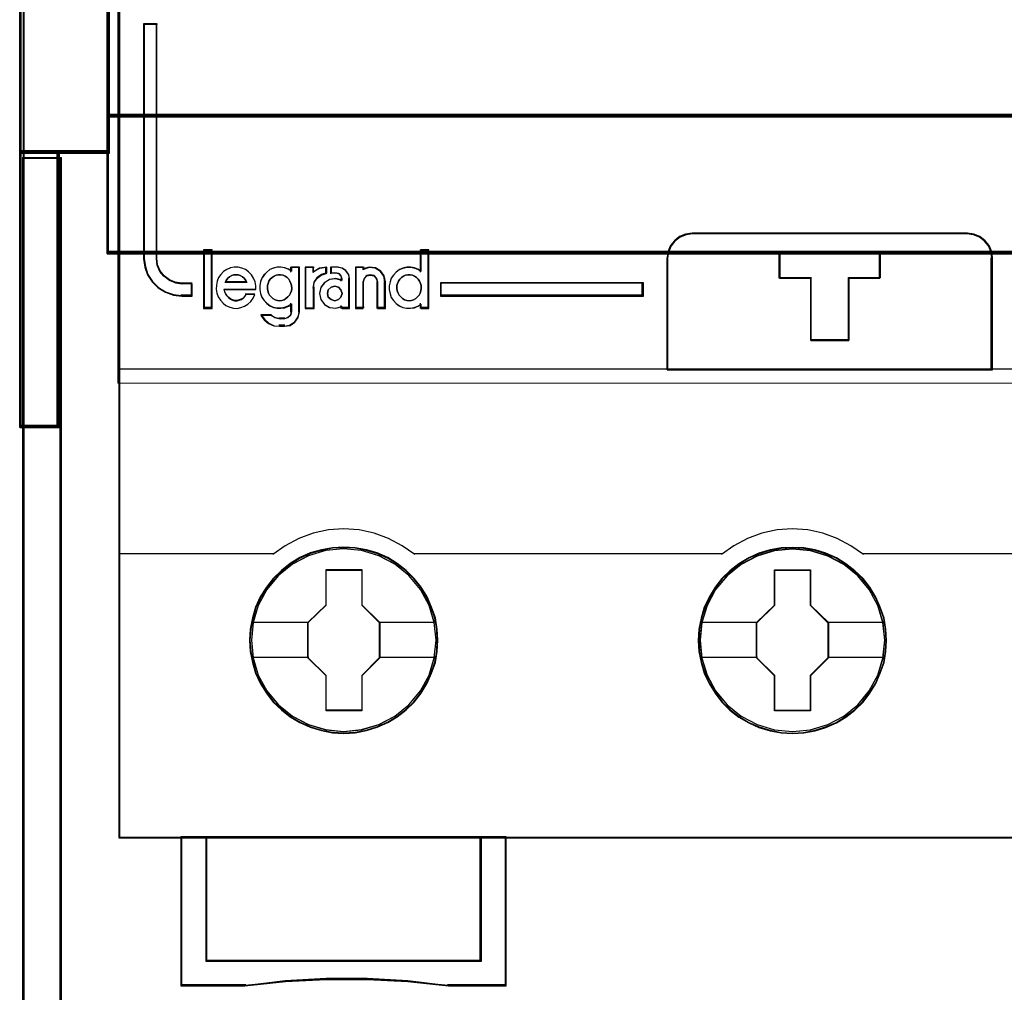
# Model space of a CAD drawing. Header units: millimetres. Extents: x -1290 to 1795, y -4192 to -1311.
# Tile 555 of 656: x 1069.67 to 1077.57, y -2986.39 to -2978.59. Entities that reach past the tile are written whole.
import ezdxf

# ---------------------------------------------------------------- set-up
doc = ezdxf.new("R2010")
doc.units = ezdxf.units.MM
doc.layers.add('30', color=7, linetype='Continuous')
doc.layers.add('45', color=7, linetype='Continuous')
doc.layers.add('Aparatura', color=7, linetype='Continuous', lineweight=13)

# ---------------------------------------------------------------- blocks, each defined once
blk = doc.blocks.new('*U397')
at = {"layer": '45', "color": 7}
for points in [[(189.646347, -383.521822), (117.625529, -383.521822), (117.625529, -465.544591), (189.646347, -465.544591), (189.646347, -383.521822)], [(189.624863, -383.543367), (117.647013, -383.543367), (117.647013, -465.523047), (189.624863, -465.523047), (189.624863, -383.543367)], [(120.568808, -443.820748), (120.568808, -443.329506), (120.153036, -443.329506), (119.891042, -443.285349), (119.651831, -443.191517), (119.435402, -443.02593), (119.275928, -442.832745), (119.167713, -442.584364), (119.139235, -442.324944), (119.139235, -432.908556), (118.620944, -432.908556), (118.620944, -442.324944), (118.672204, -442.667157), (118.774723, -442.976253), (118.956979, -443.252232), (119.201886, -443.495093), (119.498052, -443.6662), (119.822696, -443.782111), (120.153036, -443.820748), (120.568808, -443.820748)], [(139.612395, -446.78309), (152.656635, -446.78309), (152.656635, -442.293912), (152.628715, -442.044513), (152.522619, -441.795115), (152.366267, -441.601138), (152.159659, -441.434872), (151.919546, -441.340655), (151.657098, -441.301859), (140.617517, -441.301859), (140.355068, -441.340655), (140.114956, -441.434872), (139.908348, -441.601138), (139.751995, -441.795115), (139.645899, -442.044513), (139.612395, -442.293912), (139.612395, -446.78309)], [(139.633879, -446.761546), (152.635151, -446.761546), (152.635151, -442.307658), (152.607323, -442.06022), (152.501577, -441.812781), (152.34574, -441.620329), (152.139812, -441.455371), (151.90049, -441.361894), (151.638907, -441.323403), (140.635689, -441.323403), (140.374106, -441.361894), (140.134784, -441.455371), (139.928857, -441.620329), (139.773019, -441.812781), (139.667273, -442.06022), (139.633879, -442.307658), (139.633879, -446.761546)], [(121.349385, -444.292927), (121.349385, -441.989482), (121.046822, -441.989482), (121.046822, -444.292927), (121.349385, -444.292927)], [(146.8989, -443.090367), (146.8989, -445.601744), (145.373967, -445.601744), (145.373967, -443.090367), (144.107878, -443.090367), (144.107878, -442.093612), (148.159362, -442.093612), (148.159362, -443.090367), (146.8989, -443.090367)], [(145.373967, -443.090367), (145.373967, -445.601744), (146.8989, -445.601744), (146.8989, -443.090367), (148.159362, -443.090367), (148.159362, -442.093612), (144.107878, -442.093612), (144.107878, -443.090367), (145.373967, -443.090367)], [(145.382023, -443.099669), (145.382023, -445.5802), (146.890784, -445.5802), (146.890784, -443.099669), (148.137878, -443.099669), (148.137878, -442.115157), (144.129362, -442.115157), (144.129362, -443.099669), (145.382023, -443.099669)], [(138.659947, -443.287526), (130.519382, -443.287526), (130.519382, -443.820748), (138.659947, -443.820748), (138.659947, -443.287526)], [(130.419124, -457.623467), (130.396734, -457.175561), (130.323963, -456.727655), (130.167227, -456.296338), (129.9881, -455.88161), (129.752996, -455.494531), (129.47311, -455.146159), (129.148442, -454.825436), (128.78459, -454.548951), (128.409543, -454.305644), (127.984116, -454.123164), (127.553092, -453.99598), (127.099676, -453.913035), (126.646261, -453.890916), (126.192846, -453.913035), (125.750626, -453.99598), (125.302808, -454.123164), (124.888577, -454.305644), (124.502334, -454.548951), (124.14408, -454.825436), (123.808217, -455.146159), (123.545124, -455.494531), (123.298824, -455.88161), (123.102904, -456.296338), (122.985352, -456.727655), (122.895788, -457.175561), (122.862202, -457.623467), (122.895788, -458.071373), (122.985352, -458.50822), (123.102904, -458.939537), (123.298824, -459.348735), (123.545124, -459.741345), (123.808217, -460.100775), (124.14408, -460.415969), (124.502334, -460.697984), (124.888577, -460.924702), (125.302808, -461.107182), (125.750626, -461.245424), (126.192846, -461.3339), (126.646261, -461.356019), (127.099676, -461.3339), (127.553092, -461.245424), (127.984116, -461.107182), (128.409543, -460.924702), (128.78459, -460.697984), (129.148442, -460.415969), (129.47311, -460.100775), (129.752996, -459.741345), (129.9881, -459.348735), (130.167227, -458.939537), (130.323963, -458.50822), (130.396734, -458.071373), (130.419124, -457.623467)], [(130.419124, -457.623467), (130.396734, -457.175561), (130.323963, -456.727655), (130.167227, -456.296338), (129.9881, -455.88161), (129.752996, -455.494531), (129.47311, -455.146159), (129.148442, -454.825436), (128.78459, -454.548951), (128.409543, -454.305644), (127.984116, -454.123164), (127.553092, -453.99598), (127.099676, -453.913035), (126.646261, -453.890916), (126.192846, -453.913035), (125.750626, -453.99598), (125.302808, -454.123164), (124.888577, -454.305644), (124.502334, -454.548951), (124.14408, -454.825436), (123.808217, -455.146159), (123.545124, -455.494531), (123.298824, -455.88161), (123.102904, -456.296338), (122.985352, -456.727655), (122.895788, -457.175561), (122.862202, -457.623467), (122.895788, -458.071373), (122.985352, -458.50822), (123.102904, -458.939537), (123.298824, -459.348735), (123.545124, -459.741345), (123.808217, -460.100775), (124.14408, -460.415969), (124.502334, -460.697984), (124.888577, -460.924702), (125.302808, -461.107182), (125.750626, -461.245424), (126.192846, -461.3339), (126.646261, -461.356019), (127.099676, -461.3339), (127.553092, -461.245424), (127.984116, -461.107182), (128.409543, -460.924702), (128.78459, -460.697984), (129.148442, -460.415969), (129.47311, -460.100775), (129.752996, -459.741345), (129.9881, -459.348735), (130.167227, -458.939537), (130.323963, -458.50822), (130.396734, -458.071373), (130.419124, -457.623467)], [(130.397641, -457.623467), (130.375377, -457.178146), (130.30302, -456.732826), (130.147175, -456.303998), (129.969067, -455.891664), (129.735299, -455.506819), (129.457005, -455.160458), (129.134183, -454.841587), (128.7724, -454.566697), (128.399485, -454.324794), (127.976477, -454.143367), (127.547904, -454.016918), (127.097066, -453.934452), (126.646229, -453.91246), (126.195392, -453.934452), (125.755686, -454.016918), (125.310415, -454.143367), (124.898539, -454.324794), (124.514492, -454.566697), (124.158275, -454.841587), (123.824322, -455.160458), (123.562725, -455.506819), (123.317825, -455.891664), (123.123019, -456.303998), (123.006135, -456.732826), (122.917081, -457.178146), (122.883686, -457.623467), (122.917081, -458.068788), (123.006135, -458.503113), (123.123019, -458.931941), (123.317825, -459.338777), (123.562725, -459.72912), (123.824322, -460.086476), (124.158275, -460.39985), (124.514492, -460.680237), (124.898539, -460.905647), (125.310415, -461.087074), (125.755686, -461.224518), (126.195392, -461.312483), (126.646229, -461.334474), (127.097066, -461.312483), (127.547904, -461.224518), (127.976477, -461.087074), (128.399485, -460.905647), (128.7724, -460.680237), (129.134183, -460.39985), (129.457005, -460.086476), (129.735299, -459.72912), (129.969067, -459.338777), (130.147175, -458.931941), (130.30302, -458.503113), (130.375377, -458.068788), (130.397641, -457.623467)], [(148.415377, -457.628782), (148.387389, -457.180884), (148.320216, -456.732987), (148.16348, -456.301678), (147.984353, -455.892487), (147.749249, -455.499886), (147.469363, -455.151521), (147.139097, -454.836334), (146.775245, -454.559854), (146.405796, -454.316552), (145.974771, -454.134075), (145.549345, -454.001365), (145.090332, -453.918421), (144.636916, -453.896302), (144.183501, -453.918421), (143.741281, -454.001365), (143.293463, -454.134075), (142.88483, -454.316552), (142.492989, -454.559854), (142.134735, -454.836334), (141.80447, -455.151521), (141.541377, -455.499886), (141.295077, -455.892487), (141.099157, -456.301678), (140.976007, -456.732987), (140.886444, -457.180884), (140.858455, -457.628782), (140.886444, -458.076679), (140.976007, -458.513518), (141.099157, -458.944826), (141.295077, -459.359546), (141.541377, -459.746618), (141.80447, -460.106042), (142.134735, -460.426759), (142.492989, -460.703239), (142.88483, -460.935482), (143.293463, -461.117959), (143.741281, -461.250669), (144.183501, -461.339143), (144.636916, -461.366791), (145.090332, -461.339143), (145.549345, -461.250669), (145.974771, -461.117959), (146.405796, -460.935482), (146.775245, -460.703239), (147.139097, -460.426759), (147.469363, -460.106042), (147.749249, -459.746618), (147.984353, -459.359546), (148.16348, -458.944826), (148.320216, -458.513518), (148.387389, -458.076679), (148.415377, -457.628782)], [(148.415377, -457.628782), (148.387389, -457.180884), (148.320216, -456.732987), (148.16348, -456.301678), (147.984353, -455.892487), (147.749249, -455.499886), (147.469363, -455.151521), (147.139097, -454.836334), (146.775245, -454.559854), (146.405796, -454.316552), (145.974771, -454.134075), (145.549345, -454.001365), (145.090332, -453.918421), (144.636916, -453.896302), (144.183501, -453.918421), (143.741281, -454.001365), (143.293463, -454.134075), (142.88483, -454.316552), (142.492989, -454.559854), (142.134735, -454.836334), (141.80447, -455.151521), (141.541377, -455.499886), (141.295077, -455.892487), (141.099157, -456.301678), (140.976007, -456.732987), (140.886444, -457.180884), (140.858455, -457.628782), (140.886444, -458.076679), (140.976007, -458.513518), (141.099157, -458.944826), (141.295077, -459.359546), (141.541377, -459.746618), (141.80447, -460.106042), (142.134735, -460.426759), (142.492989, -460.703239), (142.88483, -460.935482), (143.293463, -461.117959), (143.741281, -461.250669), (144.183501, -461.339143), (144.636916, -461.366791), (145.090332, -461.339143), (145.549345, -461.250669), (145.974771, -461.117959), (146.405796, -460.935482), (146.775245, -460.703239), (147.139097, -460.426759), (147.469363, -460.106042), (147.749249, -459.746618), (147.984353, -459.359546), (148.16348, -458.944826), (148.320216, -458.513518), (148.387389, -458.076679), (148.415377, -457.628782)], [(148.393894, -457.628798), (148.366064, -457.183483), (148.299273, -456.738169), (148.143428, -456.309348), (147.96532, -455.902518), (147.731552, -455.512181), (147.453258, -455.165826), (147.12487, -454.852456), (146.763087, -454.577571), (146.395738, -454.335672), (145.967164, -454.154248), (145.544157, -454.022303), (145.087753, -453.939837), (144.636916, -453.917846), (144.186079, -453.939837), (143.746373, -454.022303), (143.301102, -454.154248), (142.894792, -454.335672), (142.505179, -454.577571), (142.148962, -454.852456), (141.820575, -455.165826), (141.558978, -455.512181), (141.314078, -455.902518), (141.119272, -456.309348), (140.996823, -456.738169), (140.907768, -457.183483), (140.879939, -457.628798), (140.907768, -458.074112), (140.996823, -458.50843), (141.119272, -458.937251), (141.314078, -459.349579), (141.558978, -459.734419), (141.820575, -460.09177), (142.148962, -460.410636), (142.505179, -460.685522), (142.894792, -460.916425), (143.301102, -461.09785), (143.746373, -461.229795), (144.186079, -461.317758), (144.636916, -461.345246), (145.087753, -461.317758), (145.544157, -461.229795), (145.967164, -461.09785), (146.395738, -460.916425), (146.763087, -460.685522), (147.12487, -460.410636), (147.453258, -460.09177), (147.731552, -459.734419), (147.96532, -459.349579), (148.143428, -458.937251), (148.299273, -458.50843), (148.366064, -458.074112), (148.393894, -457.628798)], [(125.933607, -454.7868), (127.375423, -454.7868), (127.375423, -456.205211), (128.093504, -456.908876), (128.093504, -458.327287), (127.375423, -459.042033), (127.375423, -460.449362), (125.933607, -460.449362), (125.933607, -459.042033), (125.198564, -458.327287), (125.198564, -456.908876), (125.933607, -456.205211), (125.933607, -454.7868)], [(125.933607, -454.7868), (127.375423, -454.7868), (127.375423, -454.7868), (127.375423, -456.205211), (127.375423, -456.205211), (128.093504, -456.908876), (128.093504, -456.908876), (128.093504, -458.327287), (128.093504, -458.327287), (127.375423, -459.042033), (127.375423, -459.042033), (127.375423, -460.449362), (127.375423, -460.449362), (125.933607, -460.449362), (125.933607, -460.449362), (125.933607, -459.042033), (125.933607, -459.042033), (125.198564, -458.327287), (125.198564, -458.327287), (125.198564, -456.908876), (125.198564, -456.908876), (125.933607, -456.205211), (125.933607, -456.205211), (125.933607, -454.7868), (125.933607, -454.7868)], [(125.944182, -454.808344), (127.364598, -454.808344), (127.364598, -456.215962), (128.072021, -456.914272), (128.072021, -458.32189), (127.364598, -459.031197), (127.364598, -460.427818), (125.944182, -460.427818), (125.944182, -459.031197), (125.220048, -458.32189), (125.220048, -456.914272), (125.944182, -456.215962), (125.944182, -454.808344)], [(143.925825, -454.792186), (145.36675, -454.792186), (145.36675, -456.210597), (146.084386, -456.914262), (146.084386, -458.332673), (145.36675, -459.047419), (145.36675, -460.454748), (143.925825, -460.454748), (143.925825, -459.047419), (143.191236, -458.332673), (143.191236, -456.914262), (143.925825, -456.210597), (143.925825, -454.792186)], [(143.925825, -454.792186), (145.36675, -454.792186), (145.36675, -454.792186), (145.36675, -456.210597), (145.36675, -456.210597), (146.084386, -456.914262), (146.084386, -456.914262), (146.084386, -458.332673), (146.084386, -458.332673), (145.36675, -459.047419), (145.36675, -459.047419), (145.36675, -460.454748), (145.36675, -460.454748), (143.925825, -460.454748), (143.925825, -460.454748), (143.925825, -459.047419), (143.925825, -459.047419), (143.191236, -458.332673), (143.191236, -458.332673), (143.191236, -456.914262), (143.191236, -456.914262), (143.925825, -456.210597), (143.925825, -456.210597), (143.925825, -454.792186), (143.925825, -454.792186)], [(143.935064, -454.813731), (145.35548, -454.813731), (145.35548, -456.221348), (146.062903, -456.919659), (146.062903, -458.327276), (145.35548, -459.036583), (145.35548, -460.433204), (143.935064, -460.433204), (143.935064, -459.036583), (143.21093, -458.327276), (143.21093, -456.919659), (143.935064, -456.221348), (143.935064, -454.813731)], [(132.162351, -470.485246), (121.122769, -470.485246), (121.122769, -465.501502), (120.117648, -465.501502), (120.117648, -471.476457), (122.680707, -471.476457), (124.305653, -471.304795), (125.936183, -471.221732), (127.577881, -471.221732), (129.213995, -471.304795), (130.844525, -471.476457), (133.161888, -471.476457), (133.161888, -465.501502), (132.162351, -465.501502), (132.162351, -470.485246)], [(132.166473, -465.501502), (121.120225, -465.501502), (121.120225, -470.4926), (132.166473, -470.4926), (132.166473, -465.501502)]]:
    blk.add_lwpolyline(points, close=True, dxfattribs=at)
at = {"layer": '45', "color": 139}
for points in [[(189.646347, -383.521822), (117.625529, -383.521822), (117.625529, -465.544591), (189.646347, -465.544591), (189.646347, -383.521822)], [(124.069539, -444.007465), (124.16285, -443.995979), (124.250329, -443.967263), (124.326144, -443.921318), (124.401959, -443.858143), (124.471942, -443.783482), (124.512766, -443.708821), (124.547757, -443.611187), (124.559421, -443.513553), (124.547757, -443.404433), (124.52443, -443.318285), (124.489438, -443.220652), (124.436951, -443.14599), (124.3728, -443.071329), (124.296985, -443.019641), (124.209506, -442.985182), (124.110363, -442.967952), (124.022884, -442.967952), (123.935405, -442.985182), (123.847926, -443.019641), (123.772111, -443.071329), (123.696296, -443.14599), (123.643809, -443.220652), (123.608817, -443.318285), (123.58549, -443.404433), (123.58549, -443.513553), (123.597153, -443.611187), (123.632145, -443.708821), (123.672968, -443.783482), (123.731288, -443.858143), (123.807103, -443.921318), (123.894582, -443.967263), (123.982061, -443.995979), (124.069539, -444.007465)], [(129.273119, -444.007465), (129.360598, -443.995979), (129.448077, -443.967263), (129.535555, -443.921318), (129.599707, -443.858143), (129.663858, -443.783482), (129.704681, -443.708821), (129.739673, -443.611187), (129.751337, -443.513553), (129.751337, -443.404433), (129.728009, -443.318285), (129.687186, -443.220652), (129.628866, -443.14599), (129.564715, -443.071329), (129.4889, -443.019641), (129.401421, -442.985182), (129.313942, -442.967952), (129.214799, -442.967952), (129.127321, -442.985182), (129.039842, -443.019641), (128.964027, -443.071329), (128.899875, -443.14599), (128.847388, -443.220652), (128.800733, -443.318285), (128.777405, -443.404433), (128.777405, -443.513553), (128.789069, -443.611187), (128.82406, -443.708821), (128.864884, -443.783482), (128.934867, -443.858143), (128.999018, -443.921318), (129.086497, -443.967263), (129.173976, -443.995979), (129.273119, -444.007465)], [(126.578897, -443.715432), (126.530815, -443.572396), (126.428639, -443.459159), (126.28439, -443.42936), (126.140142, -443.459159), (126.025946, -443.572396), (125.989884, -443.715432), (126.025946, -443.864429), (126.140142, -443.965746), (126.28439, -444.007465), (126.428639, -443.965746), (126.530815, -443.864429), (126.578897, -443.715432)], [(130.345721, -457.618009), (130.272944, -456.899119), (130.065807, -456.218939), (129.718713, -455.582998), (129.259653, -455.030006), (128.699825, -454.576552), (128.056021, -454.239227), (127.361834, -454.02909), (126.639654, -453.96273), (125.917475, -454.02909), (125.228886, -454.239227), (124.585082, -454.576552), (124.019655, -455.030006), (123.560596, -455.582998), (123.2191, -456.218939), (123.006365, -456.899119), (122.939186, -457.618009), (123.006365, -458.331369), (123.2191, -459.02261), (123.560596, -459.647491), (124.019655, -460.206013), (124.585082, -460.659467), (125.228886, -460.996792), (125.917475, -461.206929), (126.639654, -461.278818), (127.361834, -461.206929), (128.056021, -460.996792), (128.699825, -460.659467), (129.259653, -460.206013), (129.718713, -459.647491), (130.065807, -459.02261), (130.272944, -458.331369), (130.345721, -457.618009)], [(130.345721, -457.623467), (130.272944, -456.904591), (130.065807, -456.224424), (129.724311, -455.588496), (129.259653, -455.029985), (128.699825, -454.57654), (128.06162, -454.239221), (127.361834, -454.029088), (126.639654, -453.96273), (125.923073, -454.029088), (125.223287, -454.239221), (124.585082, -454.57654), (124.025254, -455.029985), (123.560596, -455.588496), (123.2191, -456.224424), (123.011963, -456.904591), (122.939186, -457.623467), (123.011963, -458.336813), (123.2191, -459.02251), (123.560596, -459.652909), (124.025254, -460.20589), (124.585082, -460.659335), (125.223287, -461.002184), (125.923073, -461.212317), (126.639654, -461.284204), (127.361834, -461.212317), (128.06162, -461.002184), (128.699825, -460.659335), (129.259653, -460.20589), (129.724311, -459.652909), (130.065807, -459.02251), (130.272944, -458.336813), (130.345721, -457.623467)], [(148.343765, -457.628925), (148.270989, -456.910035), (148.063859, -456.224325), (147.722374, -455.588384), (147.25773, -455.035392), (146.697918, -454.581938), (146.059733, -454.244613), (145.359968, -454.034476), (144.637811, -453.968117), (143.915654, -454.034476), (143.221488, -454.244613), (142.583302, -454.581938), (142.023491, -455.035392), (141.558847, -455.588384), (141.211764, -456.224325), (141.004633, -456.910035), (140.931858, -457.628925), (141.004633, -458.336755), (141.211764, -459.027996), (141.558847, -459.658407), (142.023491, -460.211399), (142.583302, -460.664853), (143.221488, -461.002178), (143.915654, -461.212315), (144.637811, -461.284204), (145.359968, -461.212315), (146.059733, -461.002178), (146.697918, -460.664853), (147.25773, -460.211399), (147.722374, -459.658407), (148.063859, -459.027996), (148.270989, -458.336755), (148.343765, -457.628925)], [(148.343765, -457.623467), (148.265389, -456.904591), (148.058252, -456.224424), (147.716756, -455.588496), (147.257697, -455.029985), (146.697868, -454.57654), (146.054065, -454.239221), (145.354279, -454.029088), (144.637698, -453.96273), (143.915518, -454.029088), (143.221331, -454.239221), (142.583126, -454.57654), (142.017699, -455.029985), (141.558639, -455.588496), (141.217143, -456.224424), (141.004408, -456.904591), (140.937229, -457.623467), (141.004408, -458.336813), (141.217143, -459.02251), (141.558639, -459.652909), (142.017699, -460.20589), (142.583126, -460.659335), (143.221331, -461.002184), (143.915518, -461.212317), (144.637698, -461.284204), (145.354279, -461.212317), (146.054065, -461.002184), (146.697868, -460.659335), (147.257697, -460.20589), (147.716756, -459.652909), (148.058252, -459.02251), (148.265389, -458.336813), (148.343765, -457.623467)]]:
    blk.add_lwpolyline(points, close=True, dxfattribs=at)
for points in [[(118.620944, -432.908556), (118.620944, -442.3306)], [(118.620944, -432.908556), (119.172361, -432.908556)], [(119.127604, -432.908556), (119.127604, -442.3306)], [(140.65794, -441.301859), (140.384936, -441.342089), (140.135167, -441.439791), (139.92025, -441.612206), (139.75761, -441.813356), (139.647247, -442.071978), (139.612395, -442.3306)], [(140.613182, -441.301859), (151.659429, -441.301859)], [(152.656635, -442.3306), (152.62758, -442.071978), (152.517171, -441.813356), (152.354462, -441.612206), (152.139454, -441.439791), (151.88958, -441.342089), (151.616462, -441.301859)], [(121.025338, -441.967937), (121.025338, -444.314471)], [(121.025338, -441.967937), (121.370869, -441.967937)], [(121.326111, -441.967937), (121.326111, -444.314471)], [(129.706579, -441.967937), (129.706579, -442.863821)], [(129.706579, -441.967937), (130.062852, -441.967937)], [(130.018094, -441.967937), (130.018094, -444.314471)], [(144.107878, -442.093612), (148.159362, -442.093612)], [(144.107878, -442.093612), (144.107878, -443.122353)], [(148.116395, -442.093612), (148.116395, -443.122353)], [(118.620944, -442.287511), (118.672517, -442.638289), (118.775663, -442.95512), (118.959034, -443.238005), (119.205439, -443.486944), (119.503417, -443.662332), (119.830046, -443.781144), (120.162406, -443.820748)], [(119.127604, -442.287511), (119.156671, -442.556884), (119.267128, -442.814794), (119.429905, -443.015391), (119.650818, -443.187331), (119.894985, -443.284764), (120.162406, -443.330615)], [(139.612395, -446.78309), (139.612395, -442.287511)], [(152.611877, -446.78309), (152.611877, -442.287511)], [(123.123588, -443.563895), (123.123588, -443.405879), (123.089245, -443.247863), (123.026282, -443.101134), (122.940424, -442.965691), (122.83167, -442.847179), (122.705745, -442.762528), (122.562648, -442.70045), (122.413827, -442.666589), (122.253559, -442.660946), (122.104738, -442.689163), (121.955917, -442.751241), (121.824268, -442.835892), (121.721238, -442.954404), (121.623932, -443.07856), (121.566694, -443.225289), (121.538074, -443.388949), (121.526627, -443.546965), (121.56097, -443.704981), (121.612485, -443.85171), (121.698343, -443.987152), (121.807097, -444.105665), (121.921574, -444.201603), (122.070395, -444.263681), (122.219216, -444.303185), (122.37376, -444.314471), (122.522581, -444.286254), (122.671402, -444.22982), (122.797327, -444.145169), (122.917529, -444.043587), (123.014834, -443.902501), (123.077797, -443.755772)], [(122.756573, -443.274959), (122.715505, -443.191811), (122.645102, -443.108664), (122.580566, -443.0511), (122.492562, -442.999932), (122.416292, -442.974348), (122.328289, -442.967952), (122.228551, -442.974348), (122.152281, -442.999932), (122.064278, -443.0511), (121.999742, -443.108664), (121.935206, -443.191811), (121.88827, -443.274959)], [(124.559421, -442.824657), (124.426842, -442.739979), (124.276969, -442.689172), (124.127096, -442.660946), (123.977223, -442.666591), (123.821586, -442.700462), (123.683242, -442.76256), (123.556427, -442.858528), (123.446905, -442.977077), (123.36044, -443.101272), (123.308561, -443.248047), (123.273975, -443.406112), (123.273975, -443.564178), (123.308561, -443.722244), (123.36044, -443.874664), (123.446905, -443.998858), (123.556427, -444.117408), (123.683242, -444.207731), (123.821586, -444.275473), (123.977223, -444.303699), (124.127096, -444.303699), (124.276969, -444.286764), (124.426842, -444.230312), (124.559421, -444.145634)], [(124.514663, -442.660946), (124.514663, -442.863821)], [(124.514663, -442.660946), (124.870936, -442.660946)], [(124.826178, -442.660946), (124.826178, -444.468872)], [(125.092935, -442.660946), (125.092935, -444.314471)], [(125.092935, -442.660946), (125.454579, -442.660946)], [(125.961238, -442.660946), (125.670381, -442.709189), (125.409821, -442.874594)], [(125.409821, -442.660946), (125.409821, -442.874594)], [(125.961238, -442.896138), (125.749155, -442.961387), (125.567369, -443.091885), (125.440119, -443.2817), (125.409821, -443.501174)], [(125.916481, -442.660946), (125.916481, -442.941022)], [(126.116996, -442.660946), (126.116996, -442.93025)], [(126.417769, -442.660946), (126.116996, -442.660946)], [(126.116996, -442.885366), (126.333624, -442.885366)], [(126.578897, -443.165442), (126.539592, -443.02866), (126.441328, -442.917933), (126.290657, -442.885366)], [(126.87967, -443.165442), (126.843044, -442.973253), (126.727062, -442.805088), (126.56835, -442.702987), (126.373011, -442.660946)], [(127.114202, -442.660946), (127.114202, -444.314471)], [(127.114202, -442.660946), (127.457942, -442.660946)], [(128.315504, -443.274959), (128.26863, -443.032896), (128.128009, -442.826257), (127.911218, -442.690466), (127.659271, -442.660946), (127.413184, -442.737697)], [(127.413184, -442.660946), (127.413184, -442.775849)], [(128.014731, -443.274959), (127.966607, -443.121455), (127.864344, -442.999932), (127.707942, -442.967952), (127.563571, -442.999932), (127.461308, -443.121455), (127.413184, -443.274959)], [(129.751337, -442.824657), (129.618757, -442.739979), (129.480413, -442.689172), (129.319012, -442.660946), (129.169139, -442.666591), (129.019266, -442.700462), (128.875158, -442.76256), (128.748342, -442.858528), (128.63882, -442.977077), (128.552355, -443.101272), (128.500476, -443.248047), (128.46589, -443.406112), (128.46589, -443.564178), (128.500476, -443.722244), (128.552355, -443.874664), (128.63882, -443.998858), (128.748342, -444.117408), (128.875158, -444.207731), (129.019266, -444.275473), (129.169139, -444.303699), (129.319012, -444.303699), (129.480413, -444.286764), (129.618757, -444.230312), (129.751337, -444.145634)], [(120.117648, -443.287526), (120.568808, -443.287526)], [(120.52405, -443.287526), (120.52405, -443.820748)], [(121.88827, -443.23187), (122.756573, -443.23187)], [(126.578897, -443.18513), (126.333299, -443.122353), (126.081852, -443.150888), (125.877187, -443.282149), (125.725149, -443.470479), (125.678369, -443.71588), (125.725149, -443.955573), (125.877187, -444.155318), (126.081852, -444.286578), (126.333299, -444.303699), (126.578897, -444.240922)], [(126.534139, -443.122353), (126.534139, -443.226484)], [(126.834912, -443.122353), (126.834912, -444.314471)], [(127.413184, -443.23187), (127.413184, -444.314471)], [(127.969973, -443.23187), (127.969973, -444.314471)], [(128.270746, -443.23187), (128.270746, -444.314471)], [(130.519382, -443.287526), (138.659947, -443.287526)], [(130.519382, -443.287526), (130.519382, -443.820748)], [(138.61698, -443.820748), (138.61698, -443.287526)], [(144.107878, -443.077469), (145.405857, -443.077469)], [(145.361099, -443.077469), (145.361099, -445.601744)], [(146.868545, -443.077469), (148.159362, -443.077469)], [(146.868545, -443.077469), (146.868545, -445.601744)], [(120.117648, -443.775864), (120.568808, -443.775864)], [(121.838142, -443.540672), (123.123588, -443.540672)], [(121.838142, -443.540672), (121.861544, -443.64373), (121.902499, -443.734664), (121.961006, -443.813473), (122.025364, -443.880158), (122.101423, -443.94078), (122.177482, -443.983216), (122.265243, -444.007465), (122.364705, -444.007465), (122.452466, -443.983216), (122.540226, -443.952905), (122.616285, -443.904407), (122.680643, -443.837722), (122.733299, -443.746788)], [(122.688541, -443.727389), (123.07883, -443.727389)], [(125.092935, -444.314471), (125.454579, -444.314471), (125.454579, -443.458085)], [(130.519382, -443.775864), (138.659947, -443.775864)], [(124.514663, -444.10621), (124.514663, -444.468872)], [(126.534139, -444.199569), (126.534139, -444.314471)], [(129.706579, -444.10621), (129.706579, -444.314471)], [(121.025338, -444.271383), (121.370869, -444.271383)], [(123.318733, -444.562231), (123.460427, -444.749892), (123.637545, -444.907285), (123.855991, -445.010196), (124.092149, -445.03441)], [(123.318733, -444.562231), (123.746618, -444.562231)], [(123.70186, -444.562231), (123.87812, -444.679528), (124.092149, -444.738176)], [(124.242535, -445.03441), (124.475941, -444.993047), (124.679424, -444.857141), (124.811089, -444.656235), (124.870936, -444.425784)], [(124.242535, -444.738176), (124.397745, -444.687173), (124.507685, -444.585168), (124.559421, -444.425784)], [(126.534139, -444.271383), (126.87967, -444.271383)], [(127.114202, -444.271383), (127.457942, -444.271383)], [(127.969973, -444.271383), (128.315504, -444.271383)], [(129.706579, -444.271383), (130.062852, -444.271383)], [(124.047391, -444.695088), (124.285503, -444.695088)], [(124.285503, -444.991322), (124.047391, -444.991322)], [(145.361099, -445.55686), (146.913303, -445.55686)], [(117.625529, -446.740001), (189.646347, -446.740001)], [(129.489951, -454.18715), (128.985135, -453.831569), (128.441055, -453.539076), (127.863321, -453.326874), (127.257542, -453.2007), (126.634935, -453.154819), (126.029156, -453.2007), (125.423376, -453.326874), (124.845643, -453.539076), (124.295954, -453.831569), (123.796747, -454.18715)], [(147.486204, -454.18715), (146.981409, -453.831569), (146.437352, -453.539076), (145.859642, -453.326874), (145.253888, -453.2007), (144.631307, -453.154819), (144.025553, -453.2007), (143.414191, -453.326874), (142.836481, -453.539076), (142.292424, -453.831569), (141.787629, -454.18715)], [(117.625529, -454.144062), (123.841505, -454.144062)], [(129.445193, -454.144062), (135.661169, -454.144062)], [(135.616411, -454.144062), (141.832387, -454.144062)], [(147.441446, -454.144062), (159.82864, -454.144062)], [(120.117648, -465.501502), (120.117648, -471.476457)], [(121.120225, -465.501502), (121.120225, -470.4926)], [(132.121715, -470.4926), (132.121715, -465.501502)], [(133.11892, -465.501502), (133.11892, -471.476457)], [(121.120225, -470.447716), (132.166473, -470.447716)], [(122.717186, -471.431573), (120.117648, -471.431573)], [(130.852381, -471.476457), (129.218628, -471.276821), (127.579281, -471.180223), (125.934338, -471.180223), (124.300586, -471.276821), (122.672429, -471.476457)], [(133.161888, -471.431573), (130.809413, -471.431573)]]:
    blk.add_lwpolyline(points, dxfattribs=at)
at = {"layer": '45', "color": 1}
for points in [[(120.568808, -443.820748), (120.568808, -443.329506), (120.153036, -443.329506), (119.891042, -443.285349), (119.651831, -443.191517), (119.435402, -443.02593), (119.275928, -442.832745), (119.167713, -442.584364), (119.139235, -442.324944), (119.139235, -432.908556), (118.620944, -432.908556), (118.620944, -442.324944), (118.672204, -442.667157), (118.774723, -442.976253), (118.956979, -443.252232), (119.201886, -443.495093), (119.498052, -443.6662), (119.822696, -443.782111), (120.153036, -443.820748), (120.568808, -443.820748)], [(120.547324, -443.799203), (120.547324, -443.309901), (120.140723, -443.309901), (119.884509, -443.265919), (119.650575, -443.172457), (119.43892, -443.007524), (119.282963, -442.815102), (119.177136, -442.567702), (119.149286, -442.309306), (119.149286, -432.9301), (118.642428, -432.9301), (118.642428, -442.309306), (118.692557, -442.650168), (118.792815, -442.958044), (118.97105, -443.232933), (119.210555, -443.474835), (119.500188, -443.645266), (119.817671, -443.760719), (120.140723, -443.799203), (120.547324, -443.799203)], [(138.659947, -443.287526), (130.519382, -443.287526), (130.519382, -443.820748), (138.659947, -443.820748), (138.659947, -443.287526)]]:
    blk.add_lwpolyline(points, close=True, dxfattribs=at)
at = {"layer": '45', "color": 59}
for points in [[(139.612395, -446.78309), (152.656635, -446.78309), (152.656635, -442.293912), (152.628715, -442.044513), (152.522619, -441.795115), (152.366267, -441.601138), (152.159659, -441.434872), (151.919546, -441.340655), (151.657098, -441.301859), (140.617517, -441.301859), (140.355068, -441.340655), (140.114956, -441.434872), (139.908348, -441.601138), (139.751995, -441.795115), (139.645899, -442.044513), (139.612395, -442.293912), (139.612395, -446.78309)], [(121.370869, -444.314471), (121.370869, -441.967937), (121.025338, -441.967937), (121.025338, -444.314471), (121.370869, -444.314471)], [(128.551748, -443.110403), (128.500233, -443.256011), (128.46589, -443.41282), (128.46589, -443.569629), (128.500233, -443.726438), (128.551748, -443.877647), (128.637606, -444.000854), (128.74636, -444.11846), (128.872285, -444.208065), (129.015382, -444.275269), (129.164203, -444.303271), (129.313024, -444.303271), (129.473292, -444.28647), (129.610665, -444.230467), (129.742315, -444.146462), (129.742315, -444.314471), (130.062852, -444.314471), (130.062852, -441.967937), (129.742315, -441.967937), (129.742315, -442.835987), (129.610665, -442.751982), (129.473292, -442.701579), (129.313024, -442.673578), (129.164203, -442.679178), (129.015382, -442.71278), (128.872285, -442.774383), (128.74636, -442.869589), (128.637606, -442.987196), (128.551748, -443.110403)], [(146.8989, -443.090367), (146.8989, -445.601744), (145.373967, -445.601744), (145.373967, -443.090367), (144.107878, -443.090367), (144.107878, -442.093612), (148.159362, -442.093612), (148.159362, -443.090367), (146.8989, -443.090367)], [(145.373967, -443.090367), (145.373967, -445.601744), (146.8989, -445.601744), (146.8989, -443.090367), (148.159362, -443.090367), (148.159362, -442.093612), (144.107878, -442.093612), (144.107878, -443.090367), (145.373967, -443.090367)], [(145.382023, -443.099669), (145.382023, -445.5802), (146.890784, -445.5802), (146.890784, -443.099669), (148.137878, -443.099669), (148.137878, -442.115157), (144.129362, -442.115157), (144.129362, -443.099669), (145.382023, -443.099669)], [(121.538074, -443.388949), (121.526627, -443.546965), (121.56097, -443.704981), (121.612485, -443.85171), (121.698343, -443.987152), (121.807097, -444.105665), (121.921574, -444.201603), (122.070395, -444.263681), (122.219216, -444.303185), (122.37376, -444.314471), (122.522581, -444.286254), (122.671402, -444.22982), (122.797327, -444.145169), (122.917529, -444.043587), (123.014834, -443.902501), (123.077797, -443.755772), (122.722917, -443.755772), (122.671402, -443.840423), (122.608439, -443.902501), (122.534029, -443.947648), (122.448171, -443.975866), (122.362313, -443.998439), (122.265007, -443.998439), (122.179149, -443.975866), (122.104738, -443.936362), (122.030328, -443.879927), (121.967365, -443.817849), (121.910126, -443.744485), (121.870059, -443.659833), (121.847164, -443.563895), (123.123588, -443.563895), (123.123588, -443.405879), (123.089245, -443.247863), (123.026282, -443.101134), (122.940424, -442.965691), (122.83167, -442.847179), (122.705745, -442.762528), (122.562648, -442.70045), (122.413827, -442.666589), (122.253559, -442.660946), (122.104738, -442.689163), (121.955917, -442.751241), (121.824268, -442.835892), (121.721238, -442.954404), (121.623932, -443.07856), (121.566694, -443.225289), (121.538074, -443.388949)], [(122.715505, -443.191811), (122.756573, -443.274959), (121.88827, -443.274959), (121.935206, -443.191811), (121.999742, -443.108664), (122.064278, -443.0511), (122.152281, -442.999932), (122.228551, -442.974348), (122.328289, -442.967952), (122.416292, -442.974348), (122.492562, -442.999932), (122.580566, -443.0511), (122.645102, -443.108664), (122.715505, -443.191811)], [(122.756573, -443.274959), (121.88827, -443.274959), (121.935206, -443.191811), (121.999742, -443.108664), (122.064278, -443.0511), (122.152281, -442.999932), (122.228551, -442.974348), (122.328289, -442.967952), (122.416292, -442.974348), (122.492562, -442.999932), (122.580566, -443.0511), (122.645102, -443.108664), (122.715505, -443.191811), (122.756573, -443.274959)], [(123.308318, -443.243116), (123.273975, -443.399855), (123.273975, -443.556593), (123.308318, -443.713331), (123.359833, -443.864472), (123.445691, -443.987623), (123.554445, -444.105177), (123.68037, -444.194741), (123.817743, -444.261915), (123.972288, -444.289904), (124.121108, -444.289904), (124.269929, -444.27311), (124.41875, -444.217133), (124.550399, -444.133166), (124.550399, -444.457838), (124.504608, -444.597783), (124.407302, -444.687347), (124.269929, -444.73213), (124.069594, -444.73213), (123.874982, -444.687347), (123.714713, -444.597783), (123.319766, -444.597783), (123.457139, -444.771314), (123.628855, -444.916857), (123.840638, -445.012019), (124.069594, -445.03441), (124.269929, -445.03441), (124.49316, -444.995226), (124.687772, -444.866477), (124.813697, -444.676152), (124.870936, -444.457838), (124.870936, -442.660946), (124.550399, -442.660946), (124.550399, -442.823282), (124.41875, -442.739315), (124.269929, -442.688935), (124.121108, -442.660946), (123.972288, -442.666544), (123.817743, -442.70013), (123.68037, -442.761706), (123.554445, -442.856869), (123.445691, -442.974422), (123.359833, -443.097574), (123.308318, -443.243116)], [(123.935405, -442.985182), (124.022884, -442.967952), (124.110363, -442.967952), (124.209506, -442.985182), (124.296985, -443.019641), (124.3728, -443.071329), (124.436951, -443.14599), (124.489438, -443.220652), (124.52443, -443.318285), (124.547757, -443.404433), (124.559421, -443.513553), (124.547757, -443.611187), (124.512766, -443.708821), (124.471942, -443.783482), (124.401959, -443.858143), (124.326144, -443.921318), (124.250329, -443.967263), (124.16285, -443.995979), (124.069539, -444.007465), (123.982061, -443.995979), (123.894582, -443.967263), (123.807103, -443.921318), (123.731288, -443.858143), (123.672968, -443.783482), (123.632145, -443.708821), (123.597153, -443.611187), (123.58549, -443.513553), (123.58549, -443.404433), (123.608817, -443.318285), (123.643809, -443.220652), (123.696296, -443.14599), (123.772111, -443.071329), (123.847926, -443.019641), (123.935405, -442.985182)], [(123.696296, -443.14599), (123.772111, -443.071329), (123.847926, -443.019641), (123.935405, -442.985182), (124.022884, -442.967952), (124.110363, -442.967952), (124.209506, -442.985182), (124.296985, -443.019641), (124.3728, -443.071329), (124.436951, -443.14599), (124.489438, -443.220652), (124.52443, -443.318285), (124.547757, -443.404433), (124.559421, -443.513553), (124.547757, -443.611187), (124.512766, -443.708821), (124.471942, -443.783482), (124.401959, -443.858143), (124.326144, -443.921318), (124.250329, -443.967263), (124.16285, -443.995979), (124.069539, -444.007465), (123.982061, -443.995979), (123.894582, -443.967263), (123.807103, -443.921318), (123.731288, -443.858143), (123.672968, -443.783482), (123.632145, -443.708821), (123.597153, -443.611187), (123.58549, -443.513553), (123.58549, -443.404433), (123.608817, -443.318285), (123.643809, -443.220652), (123.696296, -443.14599)], [(125.092935, -442.660946), (125.092935, -444.314471), (125.427349, -444.314471), (125.427349, -443.479244), (125.456684, -443.270437), (125.579889, -443.089847), (125.755897, -442.965691), (125.961238, -442.903613), (125.961238, -442.660946), (125.679627, -442.70045), (125.427349, -442.835892), (125.427349, -442.660946), (125.092935, -442.660946)], [(125.114419, -442.680695), (125.114419, -444.292927), (125.432285, -444.292927), (125.432285, -443.478557), (125.460168, -443.274965), (125.577276, -443.098885), (125.744574, -442.97783), (125.939755, -442.917302), (125.939755, -442.680695), (125.672078, -442.719212), (125.432285, -442.851272), (125.432285, -442.680695), (125.114419, -442.680695)], [(125.874735, -443.29301), (125.724573, -443.479244), (125.678369, -443.721911), (125.724573, -443.958935), (125.874735, -444.156455), (126.076877, -444.286254), (126.325223, -444.303185), (126.567794, -444.241107), (126.567794, -444.314471), (126.87967, -444.314471), (126.87967, -443.134994), (126.845017, -442.954404), (126.735283, -442.796388), (126.58512, -442.70045), (126.400305, -442.660946), (126.134632, -442.660946), (126.134632, -442.892327), (126.313672, -442.892327), (126.446509, -442.920544), (126.533141, -443.016482), (126.567794, -443.134994), (126.567794, -443.197072), (126.325223, -443.134994), (126.076877, -443.163211), (125.874735, -443.29301)], [(127.114202, -442.660946), (127.114202, -444.314471), (127.426078, -444.314471), (127.426078, -443.247863), (127.472282, -443.11242), (127.570465, -443.005195), (127.709077, -442.976978), (127.85924, -443.005195), (127.957423, -443.11242), (128.003627, -443.247863), (128.003627, -444.314471), (128.315504, -444.314471), (128.315504, -443.247863), (128.2693, -443.016482), (128.130688, -442.818962), (127.916995, -442.689163), (127.668649, -442.660946), (127.426078, -442.734311), (127.426078, -442.660946), (127.114202, -442.660946)], [(127.133895, -442.680695), (127.133895, -444.292927), (127.435081, -444.292927), (127.435081, -443.252955), (127.479702, -443.120895), (127.574519, -443.016347), (127.70838, -442.988835), (127.853396, -443.016347), (127.948213, -443.120895), (127.992834, -443.252955), (127.992834, -444.292927), (128.29402, -444.292927), (128.29402, -443.252955), (128.2494, -443.027352), (128.115539, -442.834765), (127.909171, -442.708207), (127.669337, -442.680695), (127.435081, -442.752227), (127.435081, -442.680695), (127.133895, -442.680695)], [(129.4889, -443.019641), (129.564715, -443.071329), (129.628866, -443.14599), (129.687186, -443.220652), (129.728009, -443.318285), (129.751337, -443.404433), (129.751337, -443.513553), (129.739673, -443.611187), (129.704681, -443.708821), (129.663858, -443.783482), (129.599707, -443.858143), (129.535555, -443.921318), (129.448077, -443.967263), (129.360598, -443.995979), (129.273119, -444.007465), (129.173976, -443.995979), (129.086497, -443.967263), (128.999018, -443.921318), (128.934867, -443.858143), (128.864884, -443.783482), (128.82406, -443.708821), (128.789069, -443.611187), (128.777405, -443.513553), (128.777405, -443.404433), (128.800733, -443.318285), (128.847388, -443.220652), (128.899875, -443.14599), (128.964027, -443.071329), (129.039842, -443.019641), (129.127321, -442.985182), (129.214799, -442.967952), (129.313942, -442.967952), (129.401421, -442.985182), (129.4889, -443.019641)], [(128.899875, -443.14599), (128.964027, -443.071329), (129.039842, -443.019641), (129.127321, -442.985182), (129.214799, -442.967952), (129.313942, -442.967952), (129.401421, -442.985182), (129.4889, -443.019641), (129.564715, -443.071329), (129.628866, -443.14599), (129.687186, -443.220652), (129.728009, -443.318285), (129.751337, -443.404433), (129.751337, -443.513553), (129.739673, -443.611187), (129.704681, -443.708821), (129.663858, -443.783482), (129.599707, -443.858143), (129.535555, -443.921318), (129.448077, -443.967263), (129.360598, -443.995979), (129.273119, -444.007465), (129.173976, -443.995979), (129.086497, -443.967263), (128.999018, -443.921318), (128.934867, -443.858143), (128.864884, -443.783482), (128.82406, -443.708821), (128.789069, -443.611187), (128.777405, -443.513553), (128.777405, -443.404433), (128.800733, -443.318285), (128.847388, -443.220652), (128.899875, -443.14599)], [(126.530815, -443.572396), (126.578897, -443.715432), (126.530815, -443.864429), (126.428639, -443.965746), (126.28439, -444.007465), (126.140142, -443.965746), (126.025946, -443.864429), (125.989884, -443.715432), (126.025946, -443.572396), (126.140142, -443.459159), (126.28439, -443.42936), (126.428639, -443.459159), (126.530815, -443.572396)], [(126.530815, -443.572396), (126.578897, -443.715432), (126.530815, -443.864429), (126.428639, -443.965746), (126.28439, -444.007465), (126.140142, -443.965746), (126.025946, -443.864429), (125.989884, -443.715432), (126.025946, -443.572396), (126.140142, -443.459159), (126.28439, -443.42936), (126.428639, -443.459159), (126.530815, -443.572396)], [(138.638464, -443.307275), (130.540866, -443.307275), (130.540866, -443.799203), (138.638464, -443.799203), (138.638464, -443.307275)], [(132.162351, -470.485246), (121.122769, -470.485246), (121.122769, -465.501502), (120.117648, -465.501502), (120.117648, -471.476457), (122.680707, -471.476457), (124.305653, -471.304795), (125.936183, -471.221732), (127.577881, -471.221732), (129.213995, -471.304795), (130.844525, -471.476457), (133.161888, -471.476457), (133.161888, -465.501502), (132.162351, -465.501502), (132.162351, -470.485246)], [(132.144159, -470.470552), (121.140942, -470.470552), (121.140942, -465.521251), (120.139132, -465.521251), (120.139132, -471.454913), (122.693748, -471.454913), (124.313342, -471.284437), (125.938501, -471.201948), (127.574791, -471.201948), (129.205516, -471.284437), (130.830675, -471.454913), (133.140404, -471.454913), (133.140404, -465.521251), (132.144159, -465.521251), (132.144159, -470.470552)], [(132.166473, -465.501502), (121.120225, -465.501502), (121.120225, -470.4926), (132.166473, -470.4926), (132.166473, -465.501502)], [(132.144989, -465.521251), (121.141709, -465.521251), (121.141709, -470.471056), (132.144989, -470.471056), (132.144989, -465.521251)]]:
    blk.add_lwpolyline(points, close=True, dxfattribs=at)
at = {"layer": '45', "color": 7}
for points in [[(122.933815, -456.892756), (125.243322, -456.892756)], [(128.048747, -456.892756), (130.345721, -456.892756)], [(140.931858, -456.898142), (143.234204, -456.898142)], [(146.039629, -456.898142), (148.343765, -456.898142)], [(122.933815, -458.300318), (125.243322, -458.300318)], [(128.048747, -458.300318), (130.345721, -458.300318)], [(140.931858, -458.305704), (143.234204, -458.305704)], [(146.039629, -458.305704), (148.343765, -458.305704)]]:
    blk.add_lwpolyline(points, dxfattribs=at)
blk = doc.blocks.new('*U410')
at = {"layer": '30', "color": 7}
for points in [[(113.649238, -560.878151), (113.649238, -587.968322), (113.649238, -560.878151)], [(115.194714, -560.878151), (113.649238, -560.878151), (113.649238, -587.968322), (115.194714, -587.968322), (117.245982, -587.968322), (117.245982, -586.509197), (117.245982, -584.99501), (117.245982, -563.934054), (117.245982, -562.419868), (117.245982, -560.878151), (115.194714, -560.878151)], [(115.200756, -560.921239), (113.692205, -560.921239), (113.692205, -587.925233), (115.200756, -587.925233), (117.203014, -587.925233), (117.203014, -586.47075), (117.203014, -584.96138), (117.203014, -563.967422), (117.203014, -562.458052), (117.203014, -560.921239), (115.200756, -560.921239)], [(548.842747, -562.414978), (117.158256, -562.414978), (117.158256, -563.929666), (117.158256, -584.997598), (117.158256, -586.512286), (548.842747, -586.512286), (548.842747, -584.997598), (548.842747, -563.929666), (548.842747, -562.414978)], [(117.158256, -563.92308), (117.158256, -585.004184), (117.158256, -563.92308)], [(117.158256, -586.512286), (117.158256, -584.916212), (117.158256, -586.512286)], [(117.158256, -586.426108), (548.842747, -586.426108), (117.158256, -586.426108)], [(117.158256, -589.505149), (117.158256, -586.426108), (117.158256, -589.505149)], [(548.842747, -586.426108), (117.158256, -586.426108), (117.158256, -587.903375), (117.158256, -589.46426), (117.158256, -592.000698), (548.842747, -592.000698), (548.842747, -589.46426), (548.842747, -587.903375), (548.842747, -586.426108)], [(548.79978, -586.469197), (117.201224, -586.469197), (117.201224, -587.923626), (117.201224, -589.460382), (117.201224, -591.957609), (548.79978, -591.957609), (548.79978, -589.460382), (548.79978, -587.923626), (548.79978, -586.469197)], [(113.649238, -587.880349), (113.649238, -598.972077), (113.649238, -587.880349)], [(117.245982, -587.880349), (113.649238, -587.880349), (117.245982, -587.880349)], [(113.649238, -587.880349), (113.649238, -598.972077), (113.649238, -587.880349)], [(115.244409, -587.880349), (113.649238, -587.880349), (113.649238, -598.972077), (115.244409, -598.972077), (115.244409, -587.880349)], [(115.201441, -587.923438), (113.692205, -587.923438), (113.692205, -598.928988), (115.201441, -598.928988), (115.201441, -587.923438)], [(115.156683, -587.880349), (115.156683, -598.972077), (115.156683, -587.880349)], [(117.158256, -589.417176), (117.158256, -592.000698), (117.158256, -589.417176)], [(117.158256, -591.914521), (548.842747, -591.914521), (117.158256, -591.914521)]]:
    blk.add_lwpolyline(points, close=True, dxfattribs=at)
at = {"layer": '30', "color": 59}
blk.add_lwpolyline([(113.649238, -598.884104), (115.244409, -598.884104), (113.649238, -598.884104)], close=True, dxfattribs=at)

msp = doc.modelspace()

# ---------------------------------------------------------------- linework, layer by layer
at = {"layer": 'Aparatura', "color": 7, "lineweight": 13}
for points in [[(1069.7013, -3000.1712), (1069.7013, -2983.7931), (1069.7013, -2983.6007), (1069.7013, -2979.7046), (1069.7013, -2974.3054), (1069.7013, -2972.1048), (1069.7013, -2970.4093), (1069.7013, -2970.2048), (1069.7013, -2953.8268), (1069.7013, -2953.6224), (1069.7013, -2949.7263), (1069.7013, -2944.327), (1069.7013, -2942.1385), (1069.7013, -2940.4309), (1069.7013, -2940.2385), (1069.7013, -2923.8485), (1069.7013, -2923.644), (1069.7013, -2919.7479), (1069.7013, -2914.3607), (1069.7013, -2912.1602), (1069.7013, -2910.4646), (1069.7013, -2910.2602), (1069.7013, -2893.8701)], [(1069.7077, -3000.1756), (1069.7077, -2983.7962), (1069.7077, -2983.6038), (1069.7077, -2979.7073), (1069.7077, -2974.3077), (1069.7077, -2972.1069), (1069.7077, -2970.4112), (1069.7077, -2970.2068), (1069.7077, -2953.8274), (1069.7077, -2953.6229), (1069.7077, -2949.7265), (1069.7077, -2944.3268), (1069.7077, -2942.1381), (1069.7077, -2940.4304), (1069.7077, -2940.238), (1069.7077, -2923.8465), (1069.7077, -2923.6421), (1069.7077, -2919.7457), (1069.7077, -2914.358), (1069.7077, -2912.1573), (1069.7077, -2910.4616), (1069.7077, -2910.2571), (1069.7077, -2893.8657)], [(1070.4596, -2981.5079), (1070.4596, -2972.502), (1156.8252, -2972.502), (1156.8252, -2981.5079)], [(1070.4596, -2981.5075), (1156.8252, -2981.5075)]]:
    msp.add_lwpolyline(points, dxfattribs=at)
for points in [[(1070.4596, -2972.502), (1156.8252, -2972.502), (1156.8252, -2981.5079), (1070.4596, -2981.5079), (1070.4596, -2972.502)], [(1069.6948, -2979.6978), (1069.6948, -2981.8996), (1069.6948, -2979.6978)], [(1069.6948, -2979.6978), (1069.6948, -2983.607), (1069.6948, -2979.6978)], [(1070.0085, -3004.2781), (1070.0085, -3002.0763), (1070.0085, -3000.3799), (1070.0085, -3000.1753), (1070.0085, -2983.7885), (1070.0085, -2983.596), (1070.0085, -2979.6978), (1069.6948, -2979.6978), (1069.6948, -2983.596), (1069.6948, -2983.7885), (1069.6948, -3000.1753), (1069.6948, -3000.3799), (1069.6948, -3002.0763), (1069.6948, -3004.2781), (1070.0085, -3004.2781)], [(1070.002, -3004.2716), (1070.002, -3002.071), (1070.002, -3000.3755), (1070.002, -3000.171), (1070.002, -2983.7928), (1070.002, -2983.6004), (1070.002, -2979.7043), (1069.7009, -2979.7043), (1069.7009, -2983.6004), (1069.7009, -2983.7928), (1069.7009, -3000.171), (1069.7009, -3000.3755), (1069.7009, -3002.071), (1069.7009, -3004.2716), (1070.002, -3004.2716)], [(1069.9952, -2979.6978), (1069.9952, -2983.607), (1069.9952, -2979.6978)], [(1069.9952, -2979.6978), (1069.9952, -2981.8996), (1069.9952, -2979.6978)], [(1069.6948, -2983.5941), (1069.6948, -2983.7995), (1069.6948, -2983.5941)], [(1069.9952, -2983.5941), (1069.9952, -2983.7995), (1069.9952, -2983.5941)], [(1069.6948, -3000.1775), (1069.6948, -2983.7865), (1069.6948, -3000.1775)], [(1069.9952, -3000.1775), (1069.9952, -2983.7865), (1069.9952, -3000.1775)]]:
    msp.add_lwpolyline(points, close=True, dxfattribs=at)

# ---------------------------------------------------------------- block references
at = {"layer": 'Aparatura', "color": 7, "lineweight": 13, "xscale": 0.2, "yscale": 0.2, "zscale": 0.2}
for name, p in [('*U397', (1046.9424, -2892.0443)), ('*U410', (1046.9424, -2862.0686))]:
    msp.add_blockref(name, p, dxfattribs=at)

doc.saveas('drawing.dxf')
